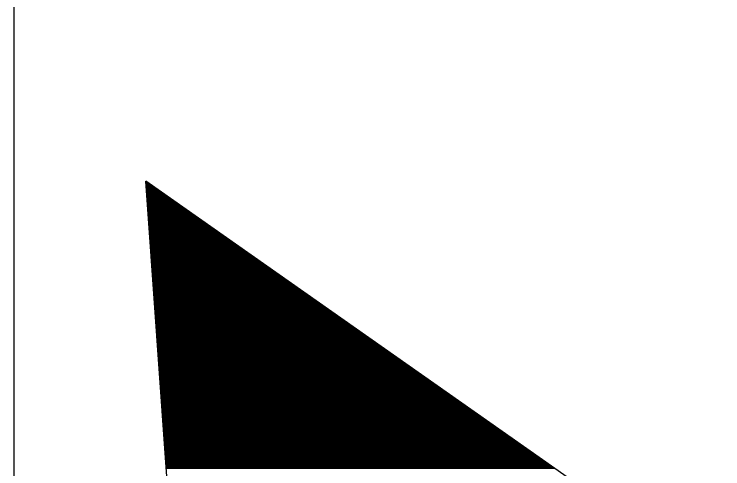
# Model space of a CAD drawing. Extents: x 1398460 to 1408037, y 380768 to 383968.
# Drawn here: x 1399819.28 to 1399829.16, y 382480.82 to 382487.16 of the extents above; entities that cross this region are included whole.
import ezdxf

# ---------------------------------------------------------------- set-up
doc = ezdxf.new("R2010")
doc.units = 0
doc.layers.add('Default', color=7, linetype='Continuous')

msp = doc.modelspace()

# ---------------------------------------------------------------- linework, layer by layer
at = {"layer": 'Default'}
for p, q in [((1399828.9651, 382479.3208), (1399821.1165, 382484.8298)), ((1399821.8469, 382474.4868), (1399821.1165, 382484.8298)), ((1399821.1189, 382484.8281), (1399821.1166, 382484.8281)), ((1399821.1332, 382484.8181), (1399821.1173, 382484.8181)), ((1399821.1474, 382484.8081), (1399821.118, 382484.8081)), ((1399821.1617, 382484.7981), (1399821.1187, 382484.7981)), ((1399821.1759, 382484.7881), (1399821.1194, 382484.7881)), ((1399821.1902, 382484.7781), (1399821.1201, 382484.7781)), ((1399821.2044, 382484.7681), (1399821.1208, 382484.7681)), ((1399821.2187, 382484.7581), (1399821.1215, 382484.7581)), ((1399821.2329, 382484.7481), (1399821.1222, 382484.7481)), ((1399821.2472, 382484.7381), (1399821.1229, 382484.7381)), ((1399821.2614, 382484.7281), (1399821.1237, 382484.7281)), ((1399821.2757, 382484.7181), (1399821.1244, 382484.7181)), ((1399821.2899, 382484.7081), (1399821.1251, 382484.7081)), ((1399821.3041, 382484.6981), (1399821.1258, 382484.6981)), ((1399821.3184, 382484.6881), (1399821.1265, 382484.6881)), ((1399821.3326, 382484.6781), (1399821.1272, 382484.6781)), ((1399821.3469, 382484.6681), (1399821.1279, 382484.6681)), ((1399821.3611, 382484.6581), (1399821.1286, 382484.6581)), ((1399821.3754, 382484.6481), (1399821.1293, 382484.6481)), ((1399821.3896, 382484.6381), (1399821.13, 382484.6381)), ((1399821.4039, 382484.6281), (1399821.1307, 382484.6281)), ((1399821.4181, 382484.6181), (1399821.1314, 382484.6181)), ((1399821.4324, 382484.6081), (1399821.1321, 382484.6081)), ((1399821.4466, 382484.5981), (1399821.1328, 382484.5981)), ((1399821.4609, 382484.5881), (1399821.1335, 382484.5881)), ((1399821.4751, 382484.5781), (1399821.1342, 382484.5781)), ((1399821.4894, 382484.5681), (1399821.135, 382484.5681)), ((1399821.5036, 382484.5581), (1399821.1357, 382484.5581)), ((1399821.5179, 382484.5481), (1399821.1364, 382484.5481)), ((1399821.5321, 382484.5381), (1399821.1371, 382484.5381)), ((1399821.5463, 382484.5281), (1399821.1378, 382484.5281)), ((1399821.5606, 382484.5181), (1399821.1385, 382484.5181)), ((1399821.5748, 382484.5081), (1399821.1392, 382484.5081)), ((1399821.5891, 382484.4981), (1399821.1399, 382484.4981)), ((1399821.6033, 382484.4881), (1399821.1406, 382484.4881)), ((1399821.6176, 382484.4781), (1399821.1413, 382484.4781)), ((1399821.6318, 382484.4681), (1399821.142, 382484.4681)), ((1399821.6461, 382484.4581), (1399821.1427, 382484.4581)), ((1399821.6603, 382484.4481), (1399821.1434, 382484.4481)), ((1399821.6746, 382484.4381), (1399821.1441, 382484.4381)), ((1399821.6888, 382484.4281), (1399821.1448, 382484.4281)), ((1399821.7031, 382484.4181), (1399821.1455, 382484.4181)), ((1399821.7173, 382484.4081), (1399821.1463, 382484.4081)), ((1399821.7316, 382484.3981), (1399821.147, 382484.3981)), ((1399821.7458, 382484.3881), (1399821.1477, 382484.3881)), ((1399821.7601, 382484.3781), (1399821.1484, 382484.3781)), ((1399821.7743, 382484.3681), (1399821.1491, 382484.3681)), ((1399821.7885, 382484.3581), (1399821.1498, 382484.3581)), ((1399821.8028, 382484.3481), (1399821.1505, 382484.3481)), ((1399821.817, 382484.3381), (1399821.1512, 382484.3381)), ((1399821.8313, 382484.3281), (1399821.1519, 382484.3281)), ((1399821.8455, 382484.3181), (1399821.1526, 382484.3181)), ((1399821.8598, 382484.3081), (1399821.1533, 382484.3081)), ((1399821.874, 382484.2981), (1399821.154, 382484.2981)), ((1399821.8883, 382484.2881), (1399821.1547, 382484.2881)), ((1399821.9025, 382484.2781), (1399821.1554, 382484.2781)), ((1399821.9168, 382484.2681), (1399821.1561, 382484.2681)), ((1399821.931, 382484.2581), (1399821.1568, 382484.2581)), ((1399821.9453, 382484.2481), (1399821.1576, 382484.2481)), ((1399821.9595, 382484.2381), (1399821.1583, 382484.2381)), ((1399821.9738, 382484.2281), (1399821.159, 382484.2281)), ((1399821.988, 382484.2181), (1399821.1597, 382484.2181)), ((1399822.0023, 382484.2081), (1399821.1604, 382484.2081)), ((1399822.0165, 382484.1981), (1399821.1611, 382484.1981)), ((1399822.0307, 382484.1881), (1399821.1618, 382484.1881)), ((1399822.045, 382484.1781), (1399821.1625, 382484.1781)), ((1399822.0592, 382484.1681), (1399821.1632, 382484.1681)), ((1399822.0735, 382484.1581), (1399821.1639, 382484.1581)), ((1399822.0877, 382484.1481), (1399821.1646, 382484.1481)), ((1399822.102, 382484.1381), (1399821.1653, 382484.1381)), ((1399822.1162, 382484.1281), (1399821.166, 382484.1281)), ((1399822.1305, 382484.1181), (1399821.1667, 382484.1181)), ((1399822.1447, 382484.1081), (1399821.1674, 382484.1081)), ((1399822.159, 382484.0981), (1399821.1681, 382484.0981)), ((1399822.1732, 382484.0881), (1399821.1689, 382484.0881)), ((1399822.1875, 382484.0781), (1399821.1696, 382484.0781)), ((1399822.2017, 382484.0681), (1399821.1703, 382484.0681)), ((1399822.216, 382484.0581), (1399821.171, 382484.0581)), ((1399822.2302, 382484.0481), (1399821.1717, 382484.0481)), ((1399822.2444, 382484.0381), (1399821.1724, 382484.0381)), ((1399822.2587, 382484.0281), (1399821.1731, 382484.0281)), ((1399822.2729, 382484.0181), (1399821.1738, 382484.0181)), ((1399822.2872, 382484.0081), (1399821.1745, 382484.0081)), ((1399822.3014, 382483.9981), (1399821.1752, 382483.9981)), ((1399822.3157, 382483.9881), (1399821.1759, 382483.9881)), ((1399822.3299, 382483.9781), (1399821.1766, 382483.9781)), ((1399822.3442, 382483.9681), (1399821.1773, 382483.9681)), ((1399822.3584, 382483.9581), (1399821.178, 382483.9581)), ((1399822.3727, 382483.9481), (1399821.1787, 382483.9481)), ((1399822.3869, 382483.9381), (1399821.1794, 382483.9381)), ((1399822.4012, 382483.9281), (1399821.1802, 382483.9281)), ((1399822.4154, 382483.9181), (1399821.1809, 382483.9181)), ((1399822.4297, 382483.9081), (1399821.1816, 382483.9081)), ((1399822.4439, 382483.8981), (1399821.1823, 382483.8981)), ((1399822.4582, 382483.8881), (1399821.183, 382483.8881)), ((1399822.4724, 382483.8781), (1399821.1837, 382483.8781)), ((1399822.4866, 382483.8681), (1399821.1844, 382483.8681)), ((1399822.5009, 382483.8581), (1399821.1851, 382483.8581)), ((1399822.5151, 382483.8481), (1399821.1858, 382483.8481)), ((1399822.5294, 382483.8381), (1399821.1865, 382483.8381)), ((1399822.5436, 382483.8281), (1399821.1872, 382483.8281)), ((1399822.5579, 382483.8181), (1399821.1879, 382483.8181)), ((1399822.5721, 382483.8081), (1399821.1886, 382483.8081)), ((1399822.5864, 382483.7981), (1399821.1893, 382483.7981)), ((1399822.6006, 382483.7881), (1399821.19, 382483.7881)), ((1399822.6149, 382483.7781), (1399821.1907, 382483.7781)), ((1399822.6291, 382483.7681), (1399821.1914, 382483.7681)), ((1399822.6434, 382483.7581), (1399821.1922, 382483.7581)), ((1399822.6576, 382483.7481), (1399821.1929, 382483.7481)), ((1399822.6719, 382483.7381), (1399821.1936, 382483.7381)), ((1399822.6861, 382483.7281), (1399821.1943, 382483.7281)), ((1399822.7004, 382483.7181), (1399821.195, 382483.7181)), ((1399822.7146, 382483.7081), (1399821.1957, 382483.7081)), ((1399822.7288, 382483.6981), (1399821.1964, 382483.6981)), ((1399822.7431, 382483.6881), (1399821.1971, 382483.6881)), ((1399822.7573, 382483.6781), (1399821.1978, 382483.6781)), ((1399822.7716, 382483.6681), (1399821.1985, 382483.6681)), ((1399822.7858, 382483.6581), (1399821.1992, 382483.6581)), ((1399822.8001, 382483.6481), (1399821.1999, 382483.6481)), ((1399822.8143, 382483.6381), (1399821.2006, 382483.6381)), ((1399822.8286, 382483.6281), (1399821.2013, 382483.6281)), ((1399822.8428, 382483.6181), (1399821.202, 382483.6181)), ((1399822.8571, 382483.6081), (1399821.2027, 382483.6081)), ((1399822.8713, 382483.5981), (1399821.2035, 382483.5981)), ((1399822.8856, 382483.5881), (1399821.2042, 382483.5881)), ((1399822.8998, 382483.5781), (1399821.2049, 382483.5781)), ((1399822.9141, 382483.5681), (1399821.2056, 382483.5681)), ((1399822.9283, 382483.5581), (1399821.2063, 382483.5581)), ((1399822.9425, 382483.5481), (1399821.207, 382483.5481)), ((1399822.9568, 382483.5381), (1399821.2077, 382483.5381)), ((1399822.971, 382483.5281), (1399821.2084, 382483.5281)), ((1399822.9853, 382483.5181), (1399821.2091, 382483.5181)), ((1399822.9995, 382483.5081), (1399821.2098, 382483.5081)), ((1399823.0138, 382483.4981), (1399821.2105, 382483.4981)), ((1399823.028, 382483.4881), (1399821.2112, 382483.4881)), ((1399823.0423, 382483.4781), (1399821.2119, 382483.4781)), ((1399823.0565, 382483.4681), (1399821.2126, 382483.4681)), ((1399823.0708, 382483.4581), (1399821.2133, 382483.4581)), ((1399823.085, 382483.4481), (1399821.214, 382483.4481)), ((1399823.0993, 382483.4381), (1399821.2148, 382483.4381)), ((1399823.1135, 382483.4281), (1399821.2155, 382483.4281)), ((1399823.1278, 382483.4181), (1399821.2162, 382483.4181)), ((1399823.142, 382483.4081), (1399821.2169, 382483.4081)), ((1399823.1563, 382483.3981), (1399821.2176, 382483.3981)), ((1399823.1705, 382483.3881), (1399821.2183, 382483.3881)), ((1399823.1847, 382483.3781), (1399821.219, 382483.3781)), ((1399823.199, 382483.3681), (1399821.2197, 382483.3681)), ((1399823.2132, 382483.3581), (1399821.2204, 382483.3581)), ((1399823.2275, 382483.3481), (1399821.2211, 382483.3481)), ((1399823.2417, 382483.3381), (1399821.2218, 382483.3381)), ((1399823.256, 382483.3281), (1399821.2225, 382483.3281)), ((1399823.2702, 382483.3181), (1399821.2232, 382483.3181)), ((1399823.2845, 382483.3081), (1399821.2239, 382483.3081)), ((1399823.2987, 382483.2981), (1399821.2246, 382483.2981)), ((1399823.313, 382483.2881), (1399821.2253, 382483.2881)), ((1399823.3272, 382483.2781), (1399821.2261, 382483.2781)), ((1399823.3415, 382483.2681), (1399821.2268, 382483.2681)), ((1399823.3557, 382483.2581), (1399821.2275, 382483.2581)), ((1399823.37, 382483.2481), (1399821.2282, 382483.2481)), ((1399823.3842, 382483.2381), (1399821.2289, 382483.2381)), ((1399823.3985, 382483.2281), (1399821.2296, 382483.2281)), ((1399823.4127, 382483.2181), (1399821.2303, 382483.2181)), ((1399823.4269, 382483.2081), (1399821.231, 382483.2081)), ((1399823.4412, 382483.1981), (1399821.2317, 382483.1981)), ((1399823.4554, 382483.1881), (1399821.2324, 382483.1881)), ((1399823.4697, 382483.1781), (1399821.2331, 382483.1781)), ((1399823.4839, 382483.1681), (1399821.2338, 382483.1681)), ((1399823.4982, 382483.1581), (1399821.2345, 382483.1581)), ((1399823.5124, 382483.1481), (1399821.2352, 382483.1481)), ((1399823.5267, 382483.1381), (1399821.2359, 382483.1381)), ((1399823.5409, 382483.1281), (1399821.2366, 382483.1281)), ((1399823.5552, 382483.1181), (1399821.2374, 382483.1181)), ((1399823.5694, 382483.1081), (1399821.2381, 382483.1081)), ((1399823.5837, 382483.0981), (1399821.2388, 382483.0981)), ((1399823.5979, 382483.0881), (1399821.2395, 382483.0881)), ((1399823.6122, 382483.0781), (1399821.2402, 382483.0781)), ((1399823.6264, 382483.0681), (1399821.2409, 382483.0681)), ((1399823.6406, 382483.0581), (1399821.2416, 382483.0581)), ((1399823.6549, 382483.0481), (1399821.2423, 382483.0481)), ((1399823.6691, 382483.0381), (1399821.243, 382483.0381)), ((1399823.6834, 382483.0281), (1399821.2437, 382483.0281)), ((1399823.6976, 382483.0181), (1399821.2444, 382483.0181)), ((1399823.7119, 382483.0081), (1399821.2451, 382483.0081)), ((1399823.7261, 382482.9981), (1399821.2458, 382482.9981)), ((1399823.7404, 382482.9881), (1399821.2465, 382482.9881)), ((1399823.7546, 382482.9781), (1399821.2472, 382482.9781)), ((1399823.7689, 382482.9681), (1399821.2479, 382482.9681)), ((1399823.7831, 382482.9581), (1399821.2486, 382482.9581)), ((1399823.7974, 382482.9481), (1399821.2494, 382482.9481)), ((1399823.8116, 382482.9381), (1399821.2501, 382482.9381)), ((1399823.8259, 382482.9281), (1399821.2508, 382482.9281)), ((1399823.8401, 382482.9181), (1399821.2515, 382482.9181)), ((1399823.8544, 382482.9081), (1399821.2522, 382482.9081)), ((1399823.8686, 382482.8981), (1399821.2529, 382482.8981)), ((1399823.8828, 382482.8881), (1399821.2536, 382482.8881)), ((1399823.8971, 382482.8781), (1399821.2543, 382482.8781)), ((1399823.9113, 382482.8681), (1399821.255, 382482.8681)), ((1399823.9256, 382482.8581), (1399821.2557, 382482.8581)), ((1399823.9398, 382482.8481), (1399821.2564, 382482.8481)), ((1399823.9541, 382482.8381), (1399821.2571, 382482.8381)), ((1399823.9683, 382482.8281), (1399821.2578, 382482.8281)), ((1399823.9826, 382482.8181), (1399821.2585, 382482.8181)), ((1399823.9968, 382482.8081), (1399821.2592, 382482.8081)), ((1399824.0111, 382482.7981), (1399821.2599, 382482.7981)), ((1399824.0253, 382482.7881), (1399821.2607, 382482.7881)), ((1399824.0396, 382482.7781), (1399821.2614, 382482.7781)), ((1399824.0538, 382482.7681), (1399821.2621, 382482.7681)), ((1399824.0681, 382482.7581), (1399821.2628, 382482.7581)), ((1399824.0823, 382482.7481), (1399821.2635, 382482.7481)), ((1399824.0966, 382482.7381), (1399821.2642, 382482.7381)), ((1399824.1108, 382482.7281), (1399821.2649, 382482.7281)), ((1399824.125, 382482.7181), (1399821.2656, 382482.7181)), ((1399824.1393, 382482.7081), (1399821.2663, 382482.7081)), ((1399824.1535, 382482.6981), (1399821.267, 382482.6981)), ((1399824.1678, 382482.6881), (1399821.2677, 382482.6881)), ((1399824.182, 382482.6781), (1399821.2684, 382482.6781)), ((1399824.1963, 382482.6681), (1399821.2691, 382482.6681)), ((1399824.2105, 382482.6581), (1399821.2698, 382482.6581)), ((1399824.2248, 382482.6481), (1399821.2705, 382482.6481)), ((1399824.239, 382482.6381), (1399821.2712, 382482.6381)), ((1399824.2533, 382482.6281), (1399821.272, 382482.6281)), ((1399824.2675, 382482.6181), (1399821.2727, 382482.6181)), ((1399824.2818, 382482.6081), (1399821.2734, 382482.6081)), ((1399824.296, 382482.5981), (1399821.2741, 382482.5981)), ((1399824.3103, 382482.5881), (1399821.2748, 382482.5881)), ((1399824.3245, 382482.5781), (1399821.2755, 382482.5781)), ((1399824.3387, 382482.5681), (1399821.2762, 382482.5681)), ((1399824.353, 382482.5581), (1399821.2769, 382482.5581)), ((1399824.3672, 382482.5481), (1399821.2776, 382482.5481)), ((1399824.3815, 382482.5381), (1399821.2783, 382482.5381)), ((1399824.3957, 382482.5281), (1399821.279, 382482.5281)), ((1399824.41, 382482.5181), (1399821.2797, 382482.5181)), ((1399824.4242, 382482.5081), (1399821.2804, 382482.5081)), ((1399824.4385, 382482.4981), (1399821.2811, 382482.4981)), ((1399824.4527, 382482.4881), (1399821.2818, 382482.4881)), ((1399824.467, 382482.4781), (1399821.2825, 382482.4781)), ((1399824.4812, 382482.4681), (1399821.2833, 382482.4681)), ((1399824.4955, 382482.4581), (1399821.284, 382482.4581)), ((1399824.5097, 382482.4481), (1399821.2847, 382482.4481)), ((1399824.524, 382482.4381), (1399821.2854, 382482.4381)), ((1399824.5382, 382482.4281), (1399821.2861, 382482.4281)), ((1399824.5525, 382482.4181), (1399821.2868, 382482.4181)), ((1399824.5667, 382482.4081), (1399821.2875, 382482.4081)), ((1399824.5809, 382482.3981), (1399821.2882, 382482.3981)), ((1399824.5952, 382482.3881), (1399821.2889, 382482.3881)), ((1399824.6094, 382482.3781), (1399821.2896, 382482.3781)), ((1399824.6237, 382482.3681), (1399821.2903, 382482.3681)), ((1399824.6379, 382482.3581), (1399821.291, 382482.3581)), ((1399824.6522, 382482.3481), (1399821.2917, 382482.3481)), ((1399824.6664, 382482.3381), (1399821.2924, 382482.3381)), ((1399824.6807, 382482.3281), (1399821.2931, 382482.3281)), ((1399824.6949, 382482.3181), (1399821.2938, 382482.3181)), ((1399824.7092, 382482.3081), (1399821.2946, 382482.3081)), ((1399824.7234, 382482.2981), (1399821.2953, 382482.2981)), ((1399824.7377, 382482.2881), (1399821.296, 382482.2881)), ((1399824.7519, 382482.2781), (1399821.2967, 382482.2781)), ((1399824.7662, 382482.2681), (1399821.2974, 382482.2681)), ((1399824.7804, 382482.2581), (1399821.2981, 382482.2581)), ((1399824.7947, 382482.2481), (1399821.2988, 382482.2481)), ((1399824.8089, 382482.2381), (1399821.2995, 382482.2381)), ((1399824.8231, 382482.2281), (1399821.3002, 382482.2281)), ((1399824.8374, 382482.2181), (1399821.3009, 382482.2181)), ((1399824.8516, 382482.2081), (1399821.3016, 382482.2081)), ((1399824.8659, 382482.1981), (1399821.3023, 382482.1981)), ((1399824.8801, 382482.1881), (1399821.303, 382482.1881)), ((1399824.8944, 382482.1781), (1399821.3037, 382482.1781)), ((1399824.9086, 382482.1681), (1399821.3044, 382482.1681)), ((1399824.9229, 382482.1581), (1399821.3051, 382482.1581)), ((1399824.9371, 382482.1481), (1399821.3059, 382482.1481)), ((1399824.9514, 382482.1381), (1399821.3066, 382482.1381)), ((1399824.9656, 382482.1281), (1399821.3073, 382482.1281)), ((1399824.9799, 382482.1181), (1399821.308, 382482.1181)), ((1399824.9941, 382482.1081), (1399821.3087, 382482.1081)), ((1399825.0084, 382482.0981), (1399821.3094, 382482.0981)), ((1399825.0226, 382482.0881), (1399821.3101, 382482.0881)), ((1399825.0368, 382482.0781), (1399821.3108, 382482.0781)), ((1399825.0511, 382482.0681), (1399821.3115, 382482.0681)), ((1399825.0653, 382482.0581), (1399821.3122, 382482.0581)), ((1399825.0796, 382482.0481), (1399821.3129, 382482.0481)), ((1399825.0938, 382482.0381), (1399821.3136, 382482.0381)), ((1399825.1081, 382482.0281), (1399821.3143, 382482.0281)), ((1399825.1223, 382482.0181), (1399821.315, 382482.0181)), ((1399825.1366, 382482.0081), (1399821.3157, 382482.0081)), ((1399825.1508, 382481.9981), (1399821.3164, 382481.9981)), ((1399825.1651, 382481.9881), (1399821.3171, 382481.9881)), ((1399825.1793, 382481.9781), (1399821.3179, 382481.9781)), ((1399825.1936, 382481.9681), (1399821.3186, 382481.9681)), ((1399825.2078, 382481.9581), (1399821.3193, 382481.9581)), ((1399825.2221, 382481.9481), (1399821.32, 382481.9481)), ((1399825.2363, 382481.9381), (1399821.3207, 382481.9381)), ((1399825.2506, 382481.9281), (1399821.3214, 382481.9281)), ((1399825.2648, 382481.9181), (1399821.3221, 382481.9181)), ((1399825.279, 382481.9081), (1399821.3228, 382481.9081)), ((1399825.2933, 382481.8981), (1399821.3235, 382481.8981)), ((1399825.3075, 382481.8881), (1399821.3242, 382481.8881)), ((1399825.3218, 382481.8781), (1399821.3249, 382481.8781)), ((1399825.336, 382481.8681), (1399821.3256, 382481.8681)), ((1399825.3503, 382481.8581), (1399821.3263, 382481.8581)), ((1399825.3645, 382481.8481), (1399821.327, 382481.8481)), ((1399825.3788, 382481.8381), (1399821.3277, 382481.8381)), ((1399825.393, 382481.8281), (1399821.3284, 382481.8281)), ((1399825.4073, 382481.8181), (1399821.3292, 382481.8181)), ((1399825.4215, 382481.8081), (1399821.3299, 382481.8081)), ((1399825.4358, 382481.7981), (1399821.3306, 382481.7981)), ((1399825.45, 382481.7881), (1399821.3313, 382481.7881)), ((1399825.4643, 382481.7781), (1399821.332, 382481.7781)), ((1399825.4785, 382481.7681), (1399821.3327, 382481.7681)), ((1399825.4928, 382481.7581), (1399821.3334, 382481.7581)), ((1399825.507, 382481.7481), (1399821.3341, 382481.7481)), ((1399825.5212, 382481.7381), (1399821.3348, 382481.7381)), ((1399825.5355, 382481.7281), (1399821.3355, 382481.7281)), ((1399825.5497, 382481.7181), (1399821.3362, 382481.7181)), ((1399825.564, 382481.7081), (1399821.3369, 382481.7081)), ((1399825.5782, 382481.6981), (1399821.3376, 382481.6981)), ((1399825.5925, 382481.6881), (1399821.3383, 382481.6881)), ((1399825.6067, 382481.6781), (1399821.339, 382481.6781)), ((1399825.621, 382481.6681), (1399821.3397, 382481.6681)), ((1399825.6352, 382481.6581), (1399821.3405, 382481.6581)), ((1399825.6495, 382481.6481), (1399821.3412, 382481.6481)), ((1399825.6637, 382481.6381), (1399821.3419, 382481.6381)), ((1399825.678, 382481.6281), (1399821.3426, 382481.6281)), ((1399825.6922, 382481.6181), (1399821.3433, 382481.6181)), ((1399825.7065, 382481.6081), (1399821.344, 382481.6081)), ((1399825.7207, 382481.5981), (1399821.3447, 382481.5981)), ((1399825.735, 382481.5881), (1399821.3454, 382481.5881)), ((1399825.7492, 382481.5781), (1399821.3461, 382481.5781)), ((1399825.7634, 382481.5681), (1399821.3468, 382481.5681)), ((1399825.7777, 382481.5581), (1399821.3475, 382481.5581)), ((1399825.7919, 382481.5481), (1399821.3482, 382481.5481)), ((1399825.8062, 382481.5381), (1399821.3489, 382481.5381)), ((1399825.8204, 382481.5281), (1399821.3496, 382481.5281)), ((1399825.8347, 382481.5181), (1399821.3503, 382481.5181)), ((1399825.8489, 382481.5081), (1399821.351, 382481.5081)), ((1399825.8632, 382481.4981), (1399821.3518, 382481.4981)), ((1399825.8774, 382481.4881), (1399821.3525, 382481.4881)), ((1399825.8917, 382481.4781), (1399821.3532, 382481.4781)), ((1399825.9059, 382481.4681), (1399821.3539, 382481.4681)), ((1399825.9202, 382481.4581), (1399821.3546, 382481.4581)), ((1399825.9344, 382481.4481), (1399821.3553, 382481.4481)), ((1399825.9487, 382481.4381), (1399821.356, 382481.4381)), ((1399825.9629, 382481.4281), (1399821.3567, 382481.4281)), ((1399825.9771, 382481.4181), (1399821.3574, 382481.4181)), ((1399825.9914, 382481.4081), (1399821.3581, 382481.4081)), ((1399826.0056, 382481.3981), (1399821.3588, 382481.3981)), ((1399826.0199, 382481.3881), (1399821.3595, 382481.3881)), ((1399826.0341, 382481.3781), (1399821.3602, 382481.3781)), ((1399826.0484, 382481.3681), (1399821.3609, 382481.3681)), ((1399826.0626, 382481.3581), (1399821.3616, 382481.3581)), ((1399826.0769, 382481.3481), (1399821.3623, 382481.3481)), ((1399826.0911, 382481.3381), (1399821.3631, 382481.3381)), ((1399826.1054, 382481.3281), (1399821.3638, 382481.3281)), ((1399826.1196, 382481.3181), (1399821.3645, 382481.3181)), ((1399826.1339, 382481.3081), (1399821.3652, 382481.3081)), ((1399826.1481, 382481.2981), (1399821.3659, 382481.2981)), ((1399826.1624, 382481.2881), (1399821.3666, 382481.2881)), ((1399826.1766, 382481.2781), (1399821.3673, 382481.2781)), ((1399826.1909, 382481.2681), (1399821.368, 382481.2681)), ((1399826.2051, 382481.2581), (1399821.3687, 382481.2581)), ((1399826.2193, 382481.2481), (1399821.3694, 382481.2481)), ((1399826.2336, 382481.2381), (1399821.3701, 382481.2381)), ((1399826.2478, 382481.2281), (1399821.3708, 382481.2281)), ((1399826.2621, 382481.2181), (1399821.3715, 382481.2181)), ((1399826.2763, 382481.2081), (1399821.3722, 382481.2081)), ((1399826.2906, 382481.1981), (1399821.3729, 382481.1981)), ((1399826.3048, 382481.1881), (1399821.3736, 382481.1881)), ((1399826.3191, 382481.1781), (1399821.3744, 382481.1781)), ((1399826.3333, 382481.1681), (1399821.3751, 382481.1681)), ((1399826.3476, 382481.1581), (1399821.3758, 382481.1581)), ((1399826.3618, 382481.1481), (1399821.3765, 382481.1481)), ((1399826.3761, 382481.1381), (1399821.3772, 382481.1381)), ((1399826.3903, 382481.1281), (1399821.3779, 382481.1281)), ((1399826.4046, 382481.1181), (1399821.3786, 382481.1181)), ((1399826.4188, 382481.1081), (1399821.3793, 382481.1081)), ((1399826.4331, 382481.0981), (1399821.38, 382481.0981)), ((1399826.4473, 382481.0881), (1399821.3807, 382481.0881)), ((1399826.4615, 382481.0781), (1399821.3814, 382481.0781)), ((1399826.4758, 382481.0681), (1399821.3821, 382481.0681)), ((1399826.49, 382481.0581), (1399821.3828, 382481.0581)), ((1399826.5043, 382481.0481), (1399821.3835, 382481.0481)), ((1399826.5185, 382481.0381), (1399821.3842, 382481.0381)), ((1399826.5328, 382481.0281), (1399821.3849, 382481.0281)), ((1399826.547, 382481.0181), (1399821.3856, 382481.0181)), ((1399826.5613, 382481.0081), (1399821.3864, 382481.0081)), ((1399826.5755, 382480.9981), (1399821.3871, 382480.9981)), ((1399826.5898, 382480.9881), (1399821.3878, 382480.9881)), ((1399826.604, 382480.9781), (1399821.3885, 382480.9781)), ((1399826.6183, 382480.9681), (1399821.3892, 382480.9681)), ((1399826.6325, 382480.9581), (1399821.3899, 382480.9581)), ((1399826.6468, 382480.9481), (1399821.3906, 382480.9481)), ((1399826.661, 382480.9381), (1399821.3913, 382480.9381)), ((1399826.6752, 382480.9281), (1399821.392, 382480.9281)), ((1399826.6895, 382480.9181), (1399821.3927, 382480.9181)), ((1399826.7037, 382480.9081), (1399821.3934, 382480.9081)), ((1399826.718, 382480.8981), (1399821.3941, 382480.8981)), ((1399826.7322, 382480.8881), (1399821.3948, 382480.8881)), ((1399826.7465, 382480.8781), (1399821.3955, 382480.8781)), ((1399826.7607, 382480.8681), (1399821.3962, 382480.8681)), ((1399826.775, 382480.8581), (1399821.3969, 382480.8581)), ((1399826.7892, 382480.8481), (1399821.3977, 382480.8481)), ((1399826.8035, 382480.8381), (1399821.3984, 382480.8381)), ((1399826.8177, 382480.8281), (1399821.3991, 382480.8281))]:
    msp.add_line(p, q, dxfattribs=at)
msp.add_lwpolyline([(1399878.1515, 382453.1279), (1399819.2813, 382453.1279), (1399819.2813, 382499.8353), (1399878.1515, 382499.8353)], close=True, dxfattribs=at)

doc.saveas('drawing.dxf')
